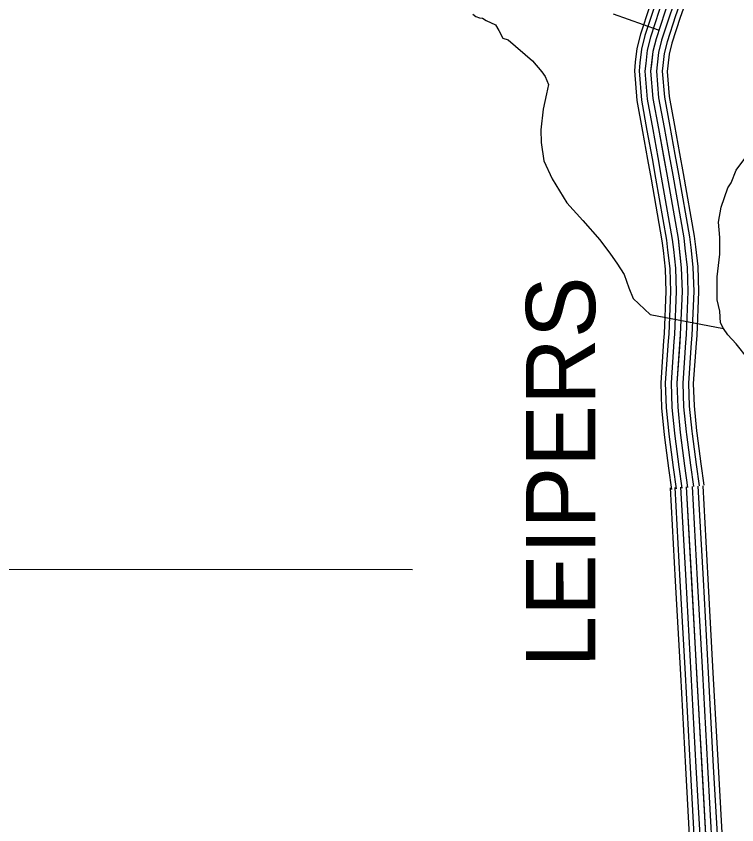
# Model space of a CAD drawing. Extents: x 1551132 to 1791609, y 378168 to 563823.
# Drawn here: x 1611720 to 1615575, y 516019 to 520342 of the extents above; entities that cross this region are included whole.
import ezdxf

# ---------------------------------------------------------------- set-up
doc = ezdxf.new("R2010")
doc.units = 0
for name, color, linetype in [('DESIGN - ROW - Right-of-Way and Easement Labels', 7, 'Continuous'), ('DESIGN - ROW - Right-of-Way Linework', 7, 'Continuous'), ('DESIGN - TRANSPORTATION - Text', 7, 'Continuous'), ('SURVEY - CONTOURS - Index with Text', 7, 'Continuous'), ('SURVEY - PROPERTY - Owners', 7, 'Continuous')]:
    doc.layers.add(name, color=color, linetype=linetype)

msp = doc.modelspace()

# ---------------------------------------------------------------- linework, layer by layer
at = {"layer": 'DESIGN - ROW - Right-of-Way Linework'}
msp.add_lwpolyline([(1605703.679, 517389.829), (1613839.57, 517384.351)], dxfattribs=at)
at = {"layer": 'DESIGN - TRANSPORTATION - Text'}
for points in [[(1614162.572, 520353.427), (1614178.53, 520341.352), (1614198.505, 520333.26), (1614214.496, 520331.177), (1614234.454, 520319.085), (1614284.378, 520296.851), (1614302.261, 520266.767), (1614322.094, 520224.666), (1614352.068, 520216.524), (1614481.64, 520103.913), (1614531.414, 520045.678), (1614549.313, 520019.586), (1614567.146, 519977.501), (1614556.938, 519927.55), (1614538.588, 519845.64), (1614526.13, 519735.703), (1614527.855, 519667.693), (1614541.455, 519569.632), (1614587.07, 519473.422), (1614664.56, 519345.052), (1614750.2, 519250.641), (1614841.789, 519146.205), (1614899.496, 519069.936), (1614933.303, 519021.777), (1614971.069, 518961.592), (1614996.777, 518889.474), (1615020.551, 518833.364), (1615111.166, 518748.303), (1615503.132, 518672.802)], [(1615634.037, 518512.856), (1615570.347, 518591.158), (1615526.531, 518639.359), (1615502.665, 518673.477), (1615486.782, 518703.552), (1615482.749, 518765.954), (1615468.707, 518826.839), (1615468.707, 518901.774), (1615468.707, 518948.6), (1615482.749, 519070.37), (1615482.749, 519159.347), (1615477.007, 519241.591), (1615491.341, 519321.518), (1615525.781, 519425.354), (1615543.889, 519451.263), (1615570.18, 519519.14), (1615638.579, 519610.809)]]:
    msp.add_lwpolyline(points, dxfattribs=at)
at = {"layer": 'SURVEY - CONTOURS - Index with Text'}
for points in [[(1615178.057, 520593.118), (1615106.517, 520391.621), (1615058.951, 520246.342), (1615039.668, 520169.848), (1615031.51, 520095.755)], [(1615201.348, 520584.842), (1615129.908, 520383.645), (1615082.709, 520239.467), (1615064.051, 520165.456), (1615056.076, 520093.055)], [(1615230.556, 520574.475), (1615159.249, 520373.629), (1615112.5, 520230.85), (1615094.625, 520159.94), (1615086.884, 520089.655)], [(1615259.772, 520564.1), (1615188.59, 520363.62), (1615142.299, 520222.225), (1615125.208, 520154.431), (1615117.7, 520086.263)], [(1615288.988, 520553.725), (1615217.931, 520353.611), (1615172.099, 520213.599), (1615155.791, 520148.923), (1615148.516, 520082.871)], [(1615318.195, 520543.358), (1615247.272, 520343.595), (1615201.89, 520204.983), (1615186.365, 520143.406), (1615179.323, 520079.471)], [(1615342.428, 520534.749), (1615271.613, 520335.294), (1615226.606, 520197.824), (1615211.739, 520138.831), (1615204.889, 520076.663)], [(1615188.59, 520363.62), (1615142.299, 520222.225), (1615125.208, 520154.431), (1615113.542, 520048.52), (1615125.299, 519902.208), (1615154.882, 519741.596), (1615201.039, 519486.656), (1615260.004, 519153.439), (1615277.629, 518997.018), (1615281.679, 518870.848), (1615272.095, 518640.792), (1615254.029, 518380.844), (1615258.045, 518252.666), (1615271.97, 518116.329), (1615295.253, 517937.808), (1615311.519, 517823.455)], [(1615031.51, 520095.771), (1615026.444, 520049.803), (1615039.218, 519890.849), (1615069.576, 519726.02), (1615096.617, 519576.65)], [(1615056.076, 520093.063), (1615051.268, 520049.437), (1615063.751, 519894.091), (1615093.892, 519730.454), (1615120.941, 519581.05)], [(1615086.884, 520089.671), (1615082.409, 520048.978), (1615094.525, 519898.15), (1615124.391, 519736.029), (1615151.449, 519586.575)], [(1615117.7, 520086.279), (1615113.542, 520048.52), (1615125.299, 519902.208), (1615154.882, 519741.596), (1615181.948, 519592.1)], [(1615148.516, 520082.888), (1615144.674, 520048.062), (1615156.074, 519906.267), (1615185.373, 519747.162), (1615212.447, 519597.625)], [(1615179.323, 520079.496), (1615175.815, 520047.604), (1615186.848, 519910.325), (1615215.872, 519752.738), (1615242.955, 519603.15)], [(1615204.889, 520076.679), (1615201.639, 520047.22), (1615212.372, 519913.7), (1615241.172, 519757.354), (1615268.263, 519607.726)], [(1615242.955, 519603.159), (1615262.071, 519497.581), (1615321.394, 519162.322), (1615327.703, 519106.271)], [(1615268.263, 519607.742), (1615287.379, 519502.115), (1615346.86, 519166.006), (1615353.26, 519109.154)], [(1615096.617, 519576.666), (1615115.683, 519471.372), (1615174.14, 519141.022), (1615179.923, 519089.637)], [(1615120.941, 519581.075), (1615140.007, 519475.73), (1615198.614, 519144.555), (1615204.489, 519092.404)], [(1615151.449, 519586.592), (1615170.523, 519481.197), (1615229.305, 519148.997), (1615235.288, 519095.871)], [(1615181.948, 519592.117), (1615201.039, 519486.656), (1615260.004, 519153.439), (1615266.096, 519099.337)], [(1615212.447, 519597.642), (1615231.555, 519492.114), (1615290.703, 519157.881), (1615296.903, 519102.804)], [(1615179.923, 519089.645), (1615191.072, 518990.76), (1615194.906, 518871.265), (1615185.506, 518645.601), (1615182.781, 518606.366)], [(1615204.489, 519092.412), (1615215.738, 518992.543), (1615219.638, 518871.148), (1615210.188, 518644.234), (1615207.438, 518604.658)], [(1615235.288, 519095.879), (1615246.688, 518994.785), (1615250.663, 518870.998), (1615241.138, 518642.509), (1615238.363, 518602.508)], [(1615266.096, 519099.354), (1615277.629, 518997.018), (1615281.679, 518870.848), (1615272.095, 518640.792), (1615269.287, 518600.358)], [(1615296.903, 519102.829), (1615308.57, 518999.252), (1615312.694, 518870.698), (1615303.053, 518639.076), (1615300.211, 518598.208)], [(1615327.703, 519106.296), (1615339.519, 519001.493), (1615343.719, 518870.548), (1615334.002, 518637.351), (1615331.136, 518596.058)], [(1615353.26, 519109.179), (1615365.185, 519003.352), (1615369.451, 518870.432), (1615359.685, 518635.926), (1615356.793, 518594.283)], [(1615182.781, 518606.391), (1615167.223, 518382.494), (1615171.472, 518246.89), (1615185.83, 518106.303), (1615187.889, 518090.553)], [(1615207.438, 518604.675), (1615191.964, 518382.027), (1615196.147, 518248.541), (1615210.38, 518109.162), (1615212.396, 518093.753)], [(1615238.363, 518602.525), (1615222.996, 518381.436), (1615227.096, 518250.599), (1615241.179, 518112.745), (1615243.129, 518097.77)], [(1615269.287, 518600.375), (1615254.029, 518380.844), (1615258.045, 518252.666), (1615271.97, 518116.329), (1615273.87, 518101.787)], [(1615300.211, 518598.225), (1615285.061, 518380.252), (1615288.995, 518254.732), (1615302.761, 518119.912), (1615304.611, 518105.804)], [(1615331.136, 518596.075), (1615316.094, 518379.661), (1615319.944, 518256.791), (1615333.56, 518123.496), (1615335.343, 518109.82)], [(1615356.793, 518594.291), (1615341.835, 518379.169), (1615345.618, 518258.499), (1615359.101, 518126.471), (1615360.843, 518113.154)], [(1615187.872, 518090.586), (1615209.33, 517926.091), (1615225.671, 517811.238)], [(1615212.388, 518093.787), (1615233.821, 517929.432), (1615250.137, 517814.721)], [(1615243.121, 518097.795), (1615264.537, 517933.616), (1615280.828, 517819.088)], [(1615273.862, 518101.803), (1615295.253, 517937.808), (1615311.519, 517823.455)], [(1615304.603, 518105.812), (1615325.969, 517941.999), (1615342.21, 517827.821)], [(1615335.335, 518109.82), (1615356.685, 517946.183), (1615372.901, 517832.188)], [(1615360.843, 518113.154), (1615382.167, 517949.658), (1615398.358, 517835.805)], [(1615366.159, 517829.705), (1615393.708, 517330.459)], [(1615391.834, 517831.122), (1615419.383, 517331.875)], [(1615217.671, 517821.513), (1615245.22, 517322.267)], [(1615304.252, 517826.288), (1615412.107, 515871.896), (1615424.54, 515771.368), (1615431.965, 515703.208), (1615429.256, 515621.115), (1615406.115, 515489.12), (1615364.416, 515293.173), (1615310.551, 515079.309), (1615225.994, 514818.419)], [(1615242.345, 517822.871), (1615269.895, 517323.625)], [(1615273.303, 517824.58), (1615300.852, 517325.333)], [(1615304.252, 517826.288), (1615331.801, 517327.042)], [(1615335.202, 517827.996), (1615362.751, 517328.75)], [(1615245.22, 517322.283), (1615272.769, 516823.029)], [(1615269.895, 517323.642), (1615297.444, 516824.387)], [(1615300.852, 517325.35), (1615328.401, 516826.096)], [(1615331.801, 517327.059), (1615359.35, 516827.804)], [(1615362.751, 517328.767), (1615390.3, 516829.512)], [(1615393.708, 517330.475), (1615421.257, 516831.221)], [(1615419.383, 517331.892), (1615446.932, 516832.637)], [(1615272.769, 516823.037), (1615300.327, 516323.783)], [(1615297.444, 516824.404), (1615325.001, 516325.149)], [(1615328.401, 516826.112), (1615355.959, 516326.858)], [(1615359.35, 516827.821), (1615386.908, 516328.566)], [(1615390.3, 516829.529), (1615417.857, 516330.275)], [(1615421.257, 516831.237), (1615448.815, 516331.983)], [(1615446.932, 516832.654), (1615474.489, 516333.4)], [(1615300.327, 516323.808), (1615325.684, 515864.171), (1615331.284, 515818.945)], [(1615325.001, 516325.166), (1615350.317, 515866.379), (1615355.808, 515821.978)], [(1615355.959, 516326.874), (1615381.216, 515869.138), (1615386.574, 515825.787)], [(1615386.908, 516328.583), (1615412.107, 515871.896), (1615417.34, 515829.595)], [(1615417.857, 516330.291), (1615442.998, 515874.654), (1615448.106, 515833.403)], [(1615448.815, 516332), (1615473.897, 515877.413), (1615478.872, 515837.212)], [(1615474.489, 516333.416), (1615499.522, 515879.705), (1615504.388, 515840.362)]]:
    msp.add_lwpolyline(points, dxfattribs=at)
at = {"layer": 'SURVEY - PROPERTY - Owners'}
msp.add_lwpolyline([(1615154.949, 520268.134), (1614915.321, 520353.028)], dxfattribs=at)

# ---------------------------------------------------------------- texts
at = {"layer": 'DESIGN - ROW - Right-of-Way and Easement Labels'}
msp.add_text('LEIPERS', height=370.0095, rotation=90.024844, dxfattribs=at).set_placement((1614817.472, 516860.813))

doc.saveas('drawing.dxf')
